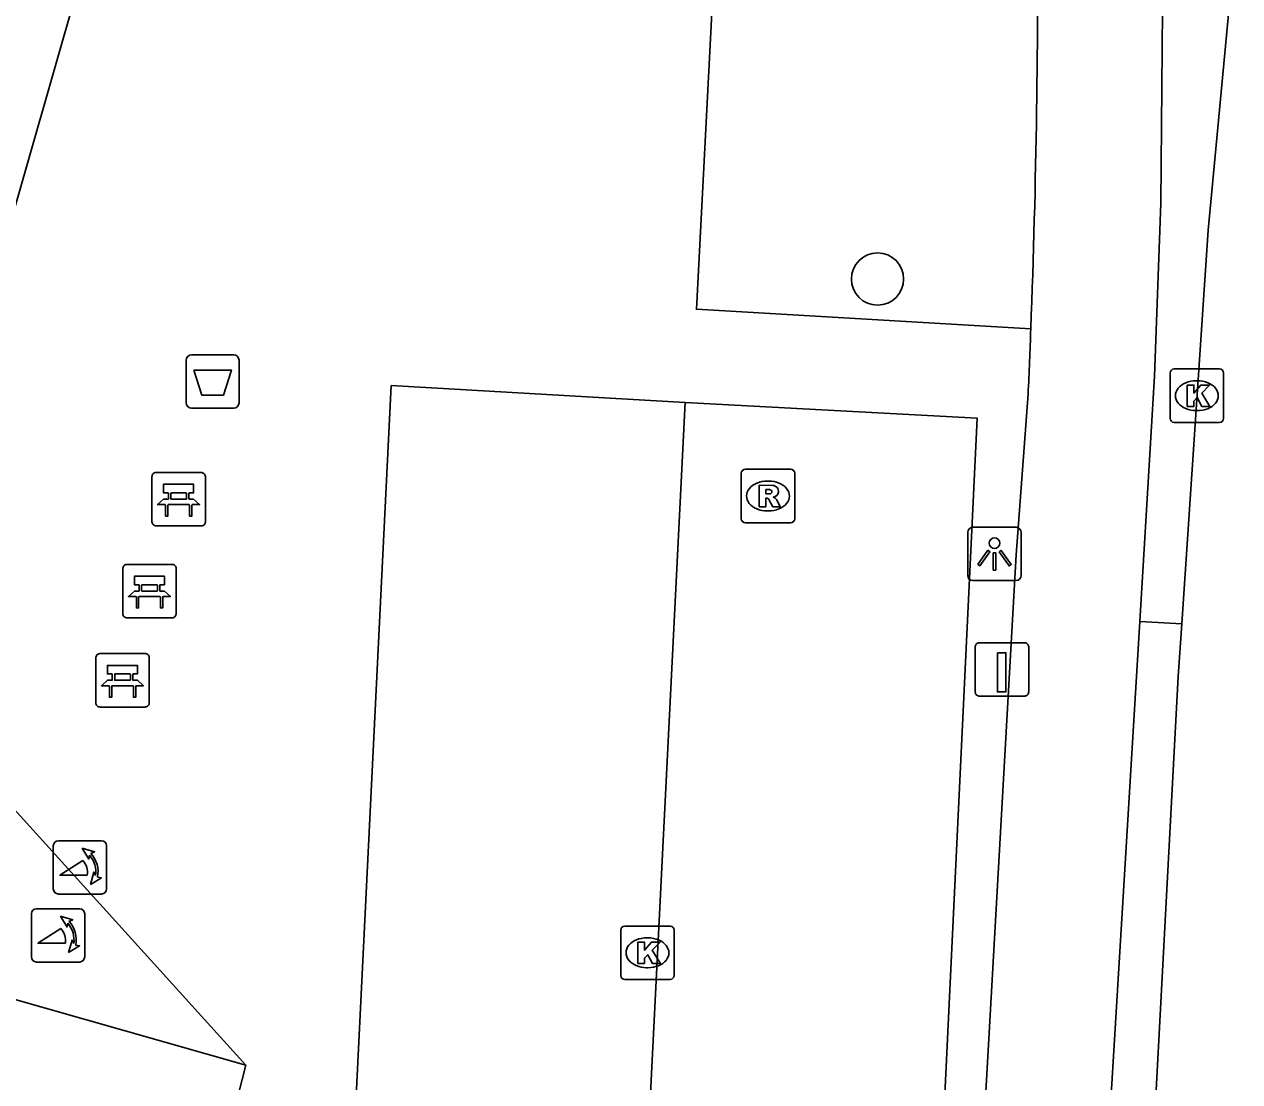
# Model space of a CAD drawing. Extents: x 162542 to 163144, y 380786 to 381511.
# Drawn here: x 163118.11 to 163140.85, y 381181.93 to 381201.72 of the extents above; entities that cross this region are included whole.
import ezdxf

# ---------------------------------------------------------------- set-up
doc = ezdxf.new("R2010")
doc.units = 0
for name, color, linetype in [('IMGEO_Afvalbak', 7, 'Continuous'), ('IMGEO_Bank', 7, 'Continuous'), ('IMGEO_Boom', 7, 'Continuous'), ('IMGEO_Fietspad_open', 7, 'Continuous'), ('IMGEO_Kolk', 7, 'Continuous'), ('IMGEO_Laadpaal', 7, 'Continuous'), ('IMGEO_Lichtpunt', 7, 'Continuous'), ('IMGEO_Pand', 7, 'Continuous'), ('IMGEO_Poller', 7, 'Continuous'), ('IMGEO_Rijbaan_lokaal_gesloten', 7, 'Continuous'), ('IMGEO_Rijbaan_lokaal_open', 7, 'Continuous'), ('IMGEO_Rioolput', 7, 'Continuous'), ('IMGEO_Verkeerseiland_open', 7, 'Continuous'), ('IMGEO_Voetpad_open', 7, 'Continuous')]:
    doc.layers.add(name, color=color, linetype=linetype)

msp = doc.modelspace()

# ---------------------------------------------------------------- linework, layer by layer
at = {"layer": 'IMGEO_Afvalbak'}
for p, q in [((163121.136, 381194.636), (163121.136, 381195.436)), ((163121.136, 381195.436), (163121.136, 381194.636)), ((163121.236, 381195.536), (163122.026, 381195.536)), ((163122.026, 381195.536), (163121.236, 381195.536)), ((163122.126, 381195.436), (163122.126, 381194.636)), ((163122.126, 381194.636), (163122.126, 381195.436)), ((163122.026, 381194.536), (163121.236, 381194.536)), ((163121.236, 381194.536), (163122.026, 381194.536))]:
    msp.add_line(p, q, dxfattribs=at)
msp.add_lwpolyline([(163121.279, 381195.25), (163121.983, 381195.25), (163121.834, 381194.78), (163121.428, 381194.78), (163121.279, 381195.25)], dxfattribs=at)
for centre, start, end in [((163121.236, 381195.436), 90, 180), ((163121.236, 381195.436), 90, 180), ((163122.026, 381195.436), 0, 90), ((163122.026, 381195.436), 360, 90), ((163121.236, 381194.636), 180, 270), ((163121.236, 381194.636), 180, 270), ((163122.026, 381194.636), 270, 0), ((163122.026, 381194.636), 270, 0)]:
    msp.add_arc(centre, 0.1, start, end, dxfattribs=at)
at = {"layer": 'IMGEO_Bank'}
for p, q in [((163120.496, 381192.407), (163120.496, 381193.248)), ((163120.496, 381193.248), (163120.496, 381192.407)), ((163120.571, 381193.332), (163121.412, 381193.332)), ((163121.412, 381193.332), (163120.571, 381193.332)), ((163121.496, 381193.257), (163121.496, 381192.416)), ((163121.496, 381192.416), (163121.496, 381193.257)), ((163120.805, 381192.838), (163120.805, 381192.944)), ((163120.849, 381192.944), (163120.849, 381192.838)), ((163121.137, 381192.95), (163120.855, 381192.95)), ((163121.143, 381192.838), (163121.143, 381192.944)), ((163121.187, 381192.944), (163121.187, 381192.838)), ((163121.193, 381192.73), (163120.8, 381192.73)), ((163120.855, 381192.832), (163121.137, 381192.832)), ((163121.421, 381192.332), (163120.58, 381192.332)), ((163120.58, 381192.332), (163121.421, 381192.332)), ((163120.025, 381191.611), (163120.866, 381191.611)), ((163120.866, 381191.611), (163120.025, 381191.611)), ((163120.95, 381191.536), (163120.95, 381190.695)), ((163120.95, 381190.695), (163120.95, 381191.536)), ((163119.95, 381190.686), (163119.95, 381191.527)), ((163119.95, 381191.527), (163119.95, 381190.686)), ((163120.259, 381191.117), (163120.259, 381191.223)), ((163120.303, 381191.223), (163120.303, 381191.117)), ((163120.591, 381191.229), (163120.309, 381191.229)), ((163120.309, 381191.111), (163120.591, 381191.111)), ((163120.597, 381191.117), (163120.597, 381191.223)), ((163120.641, 381191.223), (163120.641, 381191.117)), ((163120.647, 381191.009), (163120.254, 381191.009)), ((163120.875, 381190.611), (163120.034, 381190.611)), ((163120.034, 381190.611), (163120.875, 381190.611)), ((163119.445, 381189.016), (163119.445, 381189.857)), ((163119.445, 381189.857), (163119.445, 381189.016)), ((163119.52, 381189.941), (163120.361, 381189.941)), ((163120.361, 381189.941), (163119.52, 381189.941)), ((163120.445, 381189.866), (163120.445, 381189.025)), ((163120.445, 381189.025), (163120.445, 381189.866)), ((163119.754, 381189.447), (163119.754, 381189.553)), ((163119.798, 381189.553), (163119.798, 381189.447)), ((163120.086, 381189.559), (163119.804, 381189.559)), ((163120.092, 381189.447), (163120.092, 381189.553)), ((163120.136, 381189.553), (163120.136, 381189.447)), ((163120.142, 381189.339), (163119.749, 381189.339)), ((163119.804, 381189.441), (163120.086, 381189.441)), ((163120.37, 381188.941), (163119.529, 381188.941)), ((163119.529, 381188.941), (163120.37, 381188.941))]:
    msp.add_line(p, q, dxfattribs=at)
for points in [[(163120.799, 381192.95), (163120.713, 381192.95), (163120.713, 381193.111), (163121.276, 381193.111), (163121.276, 381192.95), (163121.193, 381192.95)], [(163120.743, 381192.73), (163120.601, 381192.73), (163120.713, 381192.832), (163120.799, 381192.832)], [(163120.793, 381192.723), (163120.793, 381192.516), (163120.75, 381192.516), (163120.75, 381192.723)], [(163121.193, 381192.832), (163121.276, 381192.832), (163121.388, 381192.73), (163121.249, 381192.73)], [(163121.243, 381192.723), (163121.243, 381192.516), (163121.199, 381192.516), (163121.199, 381192.723)], [(163120.253, 381191.229), (163120.167, 381191.229), (163120.167, 381191.39), (163120.73, 381191.39), (163120.73, 381191.229), (163120.647, 381191.229)], [(163120.197, 381191.009), (163120.055, 381191.009), (163120.167, 381191.111), (163120.253, 381191.111)], [(163120.647, 381191.111), (163120.73, 381191.111), (163120.842, 381191.009), (163120.703, 381191.009)], [(163120.247, 381191.002), (163120.247, 381190.795), (163120.204, 381190.795), (163120.204, 381191.002)], [(163120.697, 381191.002), (163120.697, 381190.795), (163120.653, 381190.795), (163120.653, 381191.002)], [(163119.748, 381189.559), (163119.662, 381189.559), (163119.662, 381189.72), (163120.225, 381189.72), (163120.225, 381189.559), (163120.142, 381189.559)], [(163119.692, 381189.339), (163119.55, 381189.339), (163119.662, 381189.441), (163119.748, 381189.441)], [(163119.742, 381189.332), (163119.742, 381189.125), (163119.699, 381189.125), (163119.699, 381189.332)], [(163120.142, 381189.441), (163120.225, 381189.441), (163120.337, 381189.339), (163120.198, 381189.339)], [(163120.192, 381189.332), (163120.192, 381189.125), (163120.148, 381189.125), (163120.148, 381189.332)]]:
    msp.add_lwpolyline(points, dxfattribs=at)
for centre, radius, start, end in [((163120.574, 381193.254), 0.0779, 92.4484, 184.2845), ((163120.574, 381193.254), 0.0779, 92.4484, 184.2845), ((163121.418, 381193.254), 0.0779, 2.4484, 94.2845), ((163121.418, 381193.254), 0.0779, 2.4484, 94.2845), ((163120.798, 381192.943), 0.00671, 2.8957, 87.1043), ((163120.855, 381192.943), 0.00671, 92.8957, 177.1043), ((163121.137, 381192.943), 0.00671, 2.8957, 87.1043), ((163121.194, 381192.943), 0.00671, 92.8957, 177.1043), ((163120.743, 381192.723), 0.00671, 2.8957, 87.1043), ((163120.8, 381192.723), 0.00671, 92.8957, 177.1043), ((163120.798, 381192.839), 0.00671, 272.8957, 357.1043), ((163120.855, 381192.839), 0.00671, 182.8957, 267.1043), ((163121.137, 381192.839), 0.00671, 272.8957, 357.1043), ((163121.194, 381192.839), 0.00671, 182.8957, 267.1043), ((163121.192, 381192.723), 0.00671, 2.8957, 87.1043), ((163121.249, 381192.723), 0.00671, 92.8957, 177.1043), ((163120.574, 381192.41), 0.0779, 182.4484, 274.2845), ((163120.574, 381192.41), 0.0779, 182.4484, 274.2845), ((163121.418, 381192.41), 0.0779, 272.4484, 4.2845), ((163121.418, 381192.41), 0.0779, 272.4484, 4.2845), ((163120.028, 381191.533), 0.0779, 92.4484, 184.2845), ((163120.028, 381191.533), 0.0779, 92.4484, 184.2845), ((163120.872, 381191.533), 0.0779, 2.4484, 94.2845), ((163120.872, 381191.533), 0.0779, 2.4484, 94.2845), ((163120.252, 381191.222), 0.00671, 2.8957, 87.1043), ((163120.252, 381191.118), 0.00671, 272.8957, 357.1043), ((163120.309, 381191.222), 0.00671, 92.8957, 177.1043), ((163120.309, 381191.118), 0.00671, 182.8957, 267.1043), ((163120.591, 381191.222), 0.00671, 2.8957, 87.1043), ((163120.591, 381191.118), 0.00671, 272.8957, 357.1043), ((163120.648, 381191.222), 0.00671, 92.8957, 177.1043), ((163120.648, 381191.118), 0.00671, 182.8957, 267.1043), ((163120.197, 381191.002), 0.00671, 2.8957, 87.1043), ((163120.254, 381191.002), 0.00671, 92.8957, 177.1043), ((163120.646, 381191.002), 0.00671, 2.8957, 87.1043), ((163120.703, 381191.002), 0.00671, 92.8957, 177.1043), ((163120.028, 381190.689), 0.0779, 182.4484, 274.2845), ((163120.028, 381190.689), 0.0779, 182.4484, 274.2845), ((163120.872, 381190.689), 0.0779, 272.4484, 4.2845), ((163120.872, 381190.689), 0.0779, 272.4484, 4.2845), ((163120.367, 381189.863), 0.0779, 2.4484, 94.2845), ((163120.367, 381189.863), 0.0779, 2.4484, 94.2845), ((163119.523, 381189.863), 0.0779, 92.4484, 184.2845), ((163119.523, 381189.863), 0.0779, 92.4484, 184.2845), ((163119.747, 381189.552), 0.00671, 2.8957, 87.1043), ((163119.804, 381189.552), 0.00671, 92.8957, 177.1043), ((163120.086, 381189.552), 0.00671, 2.8957, 87.1043), ((163120.143, 381189.552), 0.00671, 92.8957, 177.1043), ((163119.692, 381189.332), 0.00671, 2.8957, 87.1043), ((163119.749, 381189.332), 0.00671, 92.8957, 177.1043), ((163119.747, 381189.448), 0.00671, 272.8957, 357.1043), ((163119.804, 381189.448), 0.00671, 182.8957, 267.1043), ((163120.086, 381189.448), 0.00671, 272.8957, 357.1043), ((163120.143, 381189.448), 0.00671, 182.8957, 267.1043), ((163120.141, 381189.332), 0.00671, 2.8957, 87.1043), ((163120.198, 381189.332), 0.00671, 92.8957, 177.1043), ((163119.523, 381189.019), 0.0779, 182.4484, 274.2845), ((163119.523, 381189.019), 0.0779, 182.4484, 274.2845), ((163120.367, 381189.019), 0.0779, 272.4484, 4.2845), ((163120.367, 381189.019), 0.0779, 272.4484, 4.2845)]:
    msp.add_arc(centre, radius, start, end, dxfattribs=at)
at = {"layer": 'IMGEO_Boom'}
msp.add_circle((163134.075, 381196.954), 0.489, dxfattribs=at)
at = {"layer": 'IMGEO_Fietspad_open'}
for points in [[(163139.424, 381204.175), (163139.38, 381198.374), (163139.259, 381195.134), (163138.982, 381190.545)], [(163134.322, 381152.692), (163135.079, 381160.7), (163135.312, 381163.669), (163135.886, 381177.866), (163136.67, 381191.792), (163136.894, 381194.804)], [(163138.982, 381190.545), (163138.274, 381178.794), (163137.53, 381161.382), (163136.265, 381150.793), (163136.257, 381150.666), (163136.26, 381150.541)]]:
    msp.add_lwpolyline(points, dxfattribs=at)
for centre, radius, start, end in [((162956.403, 381202.847), 180.67, 357.8353, 0.42328), ((162954.601, 381202.892), 182.472, 357.45966, 357.84275)]:
    msp.add_arc(centre, radius, start, end, dxfattribs=at)
at = {"layer": 'IMGEO_Kolk'}
for p, q in [((163139.551, 381194.344), (163139.551, 381195.196)), ((163139.626, 381195.27), (163140.478, 381195.27)), ((163140.552, 381195.196), (163140.552, 381194.344)), ((163140.039, 381195.05), (163140.064, 381195.05)), ((163140.062, 381194.49), (163140.037, 381194.49)), ((163140.478, 381194.27), (163139.626, 381194.27)), ((163129.268, 381183.913), (163129.268, 381184.765)), ((163129.343, 381184.839), (163130.195, 381184.839)), ((163130.269, 381184.765), (163130.269, 381183.913)), ((163129.756, 381184.619), (163129.781, 381184.619)), ((163129.779, 381184.059), (163129.754, 381184.059)), ((163130.195, 381183.839), (163129.343, 381183.839))]:
    msp.add_line(p, q, dxfattribs=at)
for points in [[(163139.551, 381194.344), (163139.551, 381195.196)], [(163139.626, 381195.27), (163140.478, 381195.27)], [(163140.552, 381195.196), (163140.552, 381194.344)], [(163139.872, 381194.97), (163139.995, 381194.97), (163139.995, 381194.819), (163140.125, 381194.97), (163140.289, 381194.97), (163140.143, 381194.819), (163140.296, 381194.57), (163140.144, 381194.57), (163140.059, 381194.734), (163139.995, 381194.667), (163139.995, 381194.57), (163139.872, 381194.57), (163139.872, 381194.97)], [(163140.478, 381194.27), (163139.626, 381194.27)], [(163129.268, 381183.913), (163129.268, 381184.765)], [(163129.343, 381184.839), (163130.195, 381184.839)], [(163130.269, 381184.765), (163130.269, 381183.913)], [(163129.589, 381184.539), (163129.712, 381184.539), (163129.712, 381184.388), (163129.842, 381184.539), (163130.006, 381184.539), (163129.86, 381184.388), (163130.013, 381184.139), (163129.861, 381184.139), (163129.776, 381184.303), (163129.712, 381184.236), (163129.712, 381184.139), (163129.589, 381184.139), (163129.589, 381184.539)], [(163130.195, 381183.839), (163129.343, 381183.839)]]:
    msp.add_lwpolyline(points, dxfattribs=at)
for centre, start, end in [((163139.628, 381195.194), 91.552, 178.448), ((163139.628, 381195.194), 91.552, 178.448), ((163140.476, 381195.194), 1.552, 88.448), ((163140.476, 381195.194), 1.552, 88.448), ((163139.628, 381194.346), 181.552, 268.448), ((163139.628, 381194.346), 181.552, 268.448), ((163140.476, 381194.346), 271.552, 358.448), ((163140.476, 381194.346), 271.552, 358.448), ((163129.345, 381184.763), 91.552, 178.448), ((163129.345, 381184.763), 91.552, 178.448), ((163130.193, 381184.763), 1.552, 88.448), ((163130.193, 381184.763), 1.552, 88.448), ((163129.345, 381183.915), 181.552, 268.448), ((163129.345, 381183.915), 181.552, 268.448), ((163130.193, 381183.915), 271.552, 358.448), ((163130.193, 381183.915), 271.552, 358.448)]:
    msp.add_arc(centre, 0.0765, start, end, dxfattribs=at)
for centre, major_axis, ratio, start_param, end_param in [((163140.038, 381194.77), (-0.387, 0.002), 0.722429, 4.712389, 7.853982), ((163140.063, 381194.77), (-0.39, 0.002), 0.717154, 1.570796, 4.712389), ((163129.755, 381184.339), (-0.387, 0.002), 0.722429, 4.712389, 7.853982), ((163129.78, 381184.339), (-0.39, 0.002), 0.717154, 1.570796, 4.712389)]:
    msp.add_ellipse(centre, major_axis=major_axis, ratio=ratio, start_param=start_param, end_param=end_param, dxfattribs=at)
at = {"layer": 'IMGEO_Laadpaal'}
for p, q in [((163135.904, 381190.061), (163135.904, 381189.22)), ((163135.904, 381190.061), (163135.904, 381189.22)), ((163136.82, 381190.145), (163135.979, 381190.145)), ((163136.82, 381190.145), (163135.979, 381190.145)), ((163136.904, 381189.229), (163136.904, 381190.07)), ((163136.904, 381189.229), (163136.904, 381190.07)), ((163135.988, 381189.145), (163136.829, 381189.145)), ((163135.988, 381189.145), (163136.829, 381189.145))]:
    msp.add_line(p, q, dxfattribs=at)
msp.add_lwpolyline([(163136.319, 381189.958), (163136.479, 381189.958), (163136.479, 381189.225), (163136.319, 381189.225), (163136.319, 381189.958)], dxfattribs=at)
for centre, start, end in [((163135.982, 381190.067), 92.4484, 184.2845), ((163135.982, 381190.067), 92.4484, 184.2845), ((163136.826, 381190.067), 2.4484, 94.2845), ((163136.826, 381190.067), 2.4484, 94.2845), ((163135.982, 381189.223), 182.4484, 274.2845), ((163135.982, 381189.223), 182.4484, 274.2845), ((163136.826, 381189.223), 272.4484, 4.2845), ((163136.826, 381189.223), 272.4484, 4.2845)]:
    msp.add_arc(centre, 0.0779, start, end, dxfattribs=at)
at = {"layer": 'IMGEO_Lichtpunt'}
for p, q in [((163136.668, 381192.306), (163135.86, 381192.306)), ((163136.668, 381192.306), (163135.86, 381192.306)), ((163135.766, 381192.211), (163135.766, 381191.404)), ((163135.766, 381192.211), (163135.766, 381191.404)), ((163136.762, 381191.404), (163136.762, 381192.211)), ((163136.762, 381191.404), (163136.762, 381192.211)), ((163135.86, 381191.31), (163136.668, 381191.31)), ((163135.86, 381191.31), (163136.668, 381191.31))]:
    msp.add_line(p, q, dxfattribs=at)
for points in [[(163136.14, 381191.875), (163136.179, 381191.847), (163135.991, 381191.585), (163135.953, 381191.612), (163136.14, 381191.875)], [(163136.242, 381191.827), (163136.289, 381191.827), (163136.289, 381191.505), (163136.242, 381191.505), (163136.242, 381191.827)], [(163136.352, 381191.847), (163136.39, 381191.874), (163136.577, 381191.612), (163136.538, 381191.584), (163136.352, 381191.847)]]:
    msp.add_lwpolyline(points, dxfattribs=at)
msp.add_circle((163136.265, 381192.009), 0.0994, dxfattribs=at)
for centre, start, end in [((163135.86, 381192.211), 90, 180), ((163135.86, 381192.211), 90, 180), ((163136.668, 381192.211), 0, 90), ((163136.668, 381192.211), 0, 90), ((163135.86, 381191.404), 180, 270), ((163135.86, 381191.404), 180, 270), ((163136.668, 381191.404), 270, 0), ((163136.668, 381191.404), 270, 360)]:
    msp.add_arc(centre, 0.0946, start, end, dxfattribs=at)
at = {"layer": 'IMGEO_Pand'}
msp.add_lwpolyline([(163117.973, 381214.696), (163122.273, 381213.473), (163115.473, 381189.724)], dxfattribs=at)
at = {"layer": 'IMGEO_Poller'}
for p, q in [((163118.65, 381186.341), (163118.65, 381185.534)), ((163118.65, 381186.341), (163118.65, 381185.534)), ((163119.552, 381186.436), (163118.744, 381186.436)), ((163119.552, 381186.436), (163118.744, 381186.436)), ((163119.646, 381185.534), (163119.646, 381186.341)), ((163119.646, 381185.534), (163119.646, 381186.341)), ((163118.744, 381185.439), (163119.552, 381185.439)), ((163118.744, 381185.439), (163119.552, 381185.439)), ((163118.241, 381185.068), (163118.241, 381184.261)), ((163118.241, 381185.068), (163118.241, 381184.261)), ((163119.143, 381185.163), (163118.335, 381185.163)), ((163119.143, 381185.163), (163118.335, 381185.163)), ((163119.237, 381184.261), (163119.237, 381185.068)), ((163119.237, 381184.261), (163119.237, 381185.068)), ((163118.335, 381184.166), (163119.143, 381184.166)), ((163118.335, 381184.166), (163119.143, 381184.166))]:
    msp.add_line(p, q, dxfattribs=at)
for points in [[(163119.329, 381186.165), (163119.317, 381186.092), (163119.192, 381186.297)], [(163119.192, 381186.297), (163119.423, 381186.231), (163119.352, 381186.199)], [(163119.285, 381185.792), (163118.772, 381185.792), (163119.202, 381186.067)], [(163119.345, 381185.62), (163119.411, 381185.851), (163119.441, 381185.783)], [(163119.477, 381185.756), (163119.549, 381185.745), (163119.345, 381185.62)], [(163118.92, 381184.892), (163118.908, 381184.819), (163118.783, 381185.024)], [(163118.783, 381185.024), (163119.014, 381184.958), (163118.943, 381184.926)], [(163118.876, 381184.519), (163118.363, 381184.519), (163118.793, 381184.794)], [(163118.936, 381184.347), (163119.002, 381184.578), (163119.032, 381184.51)], [(163119.068, 381184.483), (163119.14, 381184.472), (163118.936, 381184.347)]]:
    msp.add_lwpolyline(points, dxfattribs=at)
for centre, radius, start, end in [((163118.744, 381186.341), 0.0946, 90, 180), ((163118.744, 381186.341), 0.0946, 90, 180), ((163119.552, 381186.341), 0.0946, 0, 90), ((163119.552, 381186.341), 0.0946, 0, 90), ((163118.971, 381185.852), 0.476, 351.7527, 41.1691), ((163118.971, 381185.852), 0.516, 349.3569, 42.2912), ((163118.957, 381185.842), 0.332, 351.3247, 42.4854), ((163118.744, 381185.534), 0.0946, 180, 270), ((163118.744, 381185.534), 0.0946, 180, 270), ((163119.552, 381185.534), 0.0946, 270, 0), ((163119.552, 381185.534), 0.0946, 270, 0), ((163118.335, 381185.068), 0.0946, 90, 180), ((163118.335, 381185.068), 0.0946, 90, 180), ((163119.143, 381185.068), 0.0946, 0, 90), ((163119.143, 381185.068), 0.0946, 0, 90), ((163118.548, 381184.569), 0.332, 351.3247, 42.4854), ((163118.562, 381184.579), 0.476, 351.7527, 41.1691), ((163118.562, 381184.579), 0.516, 349.3569, 42.2912), ((163118.335, 381184.261), 0.0946, 180, 270), ((163118.335, 381184.261), 0.0946, 180, 270), ((163119.143, 381184.261), 0.0946, 270, 0), ((163119.143, 381184.261), 0.0946, 270, 0)]:
    msp.add_arc(centre, radius, start, end, dxfattribs=at)
at = {"layer": 'IMGEO_Rijbaan_lokaal_gesloten'}
for points in [[(163140.853, 381204.171), (163140.26, 381197.872), (163139.77, 381190.501)], [(163139.77, 381190.501), (163139.704, 381189.515), (163139.189, 381179.889), (163139.061, 381169.308), (163139.444, 381155.132)]]:
    msp.add_lwpolyline(points, dxfattribs=at)
at = {"layer": 'IMGEO_Rijbaan_lokaal_open'}
for points in [[(163123.084, 381154.11), (163123.121, 381154.664), (163123.293, 381160.874), (163124.974, 381194.958), (163130.475, 381194.644)], [(163129.404, 381173.243), (163130.475, 381194.644)]]:
    msp.add_lwpolyline(points, dxfattribs=at)
at = {"layer": 'IMGEO_Rioolput'}
for p, q in [((163131.599, 381193.392), (163132.451, 381193.392)), ((163131.524, 381192.466), (163131.524, 381193.318)), ((163132.012, 381193.172), (163132.037, 381193.172)), ((163132.525, 381193.318), (163132.525, 381192.466)), ((163132.035, 381192.612), (163132.01, 381192.612)), ((163132.451, 381192.392), (163131.599, 381192.392))]:
    msp.add_line(p, q, dxfattribs=at)
for points in [[(163131.599, 381193.392), (163132.451, 381193.392)], [(163131.524, 381192.466), (163131.524, 381193.318)], [(163132.525, 381193.318), (163132.525, 381192.466)], [(163132.113, 381193.09), (163131.861, 381193.092), (163131.861, 381192.692)], [(163132.039, 381193.011), (163131.985, 381193.011), (163131.985, 381192.93)], [(163131.985, 381192.93), (163132.037, 381192.93)], [(163131.861, 381192.692), (163131.985, 381192.692), (163131.985, 381192.854), (163131.996, 381192.854)], [(163132.043, 381192.825), (163132.114, 381192.692), (163132.254, 381192.692), (163132.189, 381192.818)], [(163132.451, 381192.392), (163131.599, 381192.392)]]:
    msp.add_lwpolyline(points, dxfattribs=at)
for centre, radius, start, end in [((163131.601, 381193.316), 0.0765, 91.552, 178.448), ((163131.601, 381193.316), 0.0765, 91.552, 178.448), ((163132.449, 381193.316), 0.0765, 1.552, 88.448), ((163132.449, 381193.316), 0.0765, 1.552, 88.448), ((163132.021, 381193.119), 0.19, 274.7715, 282.9687), ((163132.045, 381192.915), 0.0964, 77.0061, 93.1865), ((163132.059, 381192.972), 0.0378, 276.6634, 79.6772), ((163132.112, 381192.98), 0.109, 350.3612, 89.416), ((163132.11, 381192.98), 0.112, 277.5842, 350.9817), ((163131.995, 381192.801), 0.0533, 26.0293, 88.6989), ((163132.094, 381192.765), 0.108, 29.5134, 73.7905), ((163131.601, 381192.468), 0.0765, 181.552, 268.448), ((163131.601, 381192.468), 0.0765, 181.552, 268.448), ((163132.449, 381192.468), 0.0765, 271.552, 358.448), ((163132.449, 381192.468), 0.0765, 271.552, 358.448)]:
    msp.add_arc(centre, radius, start, end, dxfattribs=at)
for centre, major_axis, ratio, start_param, end_param in [((163132.011, 381192.892), (-0.387, 0.002), 0.722429, 4.712389, 7.853982), ((163132.036, 381192.892), (-0.39, 0.002), 0.717154, 1.570796, 4.712389)]:
    msp.add_ellipse(centre, major_axis=major_axis, ratio=ratio, start_param=start_param, end_param=end_param, dxfattribs=at)
at = {"layer": 'IMGEO_Verkeerseiland_open'}
msp.add_lwpolyline([(163138.982, 381190.545), (163139.77, 381190.501)], dxfattribs=at)
at = {"layer": 'IMGEO_Voetpad_open'}
for points in [[(163136.944, 381196.023), (163130.687, 381196.388), (163131.523, 381212.564), (163136.438, 381214.582)], [(163122.252, 381182.237), (163055.792, 381201.152), (163050.413, 381202.683)], [(163130.475, 381194.644), (163135.939, 381194.351), (163134.924, 381173.066)], [(163115.473, 381189.724), (163122.252, 381182.237)], [(163115.132, 381157.584), (163115.735, 381158.395), (163116.142, 381159.321), (163119.379, 381170.956), (163121.479, 381179.204), (163122.252, 381182.237)]]:
    msp.add_lwpolyline(points, dxfattribs=at)

doc.saveas('drawing.dxf')
